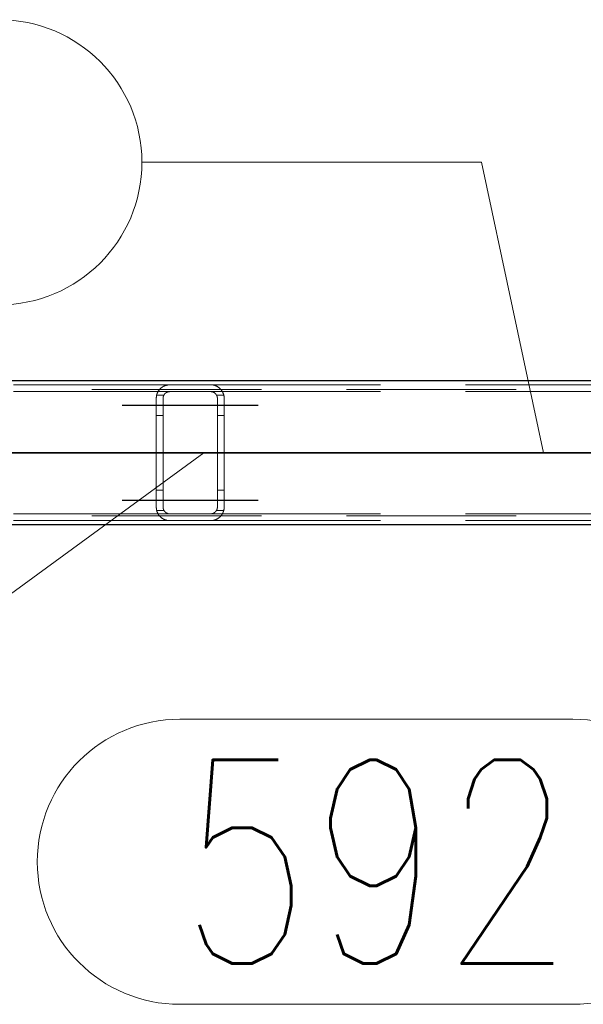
# Model space of a CAD drawing. Header units: millimetres. Extents: x -851 to 2, y 9346 to 10016.
# Tile 470 of 505: x -355.84 to -347.55, y 9781.35 to 9795.86. Entities that reach past the tile are written whole.
import ezdxf

# ---------------------------------------------------------------- set-up
doc = ezdxf.new("R2010")
doc.units = ezdxf.units.MM
doc.header["$LTSCALE"] = 10
doc.linetypes.add('HIDDEN', pattern=[0.375, 0.25, -0.125])
doc.linetypes.add('MITTE', pattern=[2, 1.25, -0.25, 0.25, -0.25])
for name, color, linetype, lineweight in [('PS_Hidden', 2, 'HIDDEN', 9), ('PS_Pos', 1, 'Continuous', 15), ('PS_Shape', 161, 'Continuous', 30), ('PS_SOLID', 7, 'Continuous', 30)]:
    doc.layers.add(name, color=color, linetype=linetype, lineweight=lineweight)
doc.layers.add('PS_Mid', color=5, linetype='MITTE')
doc.styles.add('simplex', font='simplex.shx', dxfattribs={"width": 0.75})

# ---------------------------------------------------------------- blocks, each defined once
blk = doc.blocks.new('*X1225')
at = {"layer": 'PS_Hidden', "color": 2, "linetype": 'HIDDEN'}
for p, q in [((-363.432, 9790.478), (-353.632, 9790.478)), ((-353.729, 9790.453), (-353.724, 9790.456)), ((-353.724, 9790.456), (-353.719, 9790.458)), ((-353.719, 9790.458), (-353.714, 9790.46)), ((-353.714, 9790.46), (-353.709, 9790.463)), ((-353.709, 9790.463), (-353.704, 9790.465)), ((-353.704, 9790.465), (-353.699, 9790.467)), ((-353.699, 9790.467), (-353.693, 9790.468)), ((-353.693, 9790.468), (-353.688, 9790.47)), ((-353.688, 9790.47), (-353.682, 9790.472)), ((-353.682, 9790.472), (-353.675, 9790.473)), ((-353.675, 9790.473), (-353.669, 9790.475)), ((-353.669, 9790.475), (-353.662, 9790.476)), ((-353.662, 9790.476), (-353.655, 9790.477)), ((-353.655, 9790.477), (-353.647, 9790.477)), ((-353.647, 9790.477), (-353.64, 9790.478)), ((-353.64, 9790.478), (-353.632, 9790.478)), ((-353.632, 9790.478), (-353.032, 9790.478)), ((-353.032, 9790.478), (-343.232, 9790.478)), ((-353.032, 9790.478), (-353.025, 9790.478)), ((-353.025, 9790.478), (-353.018, 9790.477)), ((-353.018, 9790.477), (-353.011, 9790.477)), ((-353.011, 9790.477), (-353.003, 9790.476)), ((-353.003, 9790.476), (-352.996, 9790.475)), ((-352.996, 9790.475), (-352.99, 9790.473)), ((-352.99, 9790.473), (-352.983, 9790.472)), ((-352.983, 9790.472), (-352.977, 9790.47)), ((-352.977, 9790.47), (-352.972, 9790.468)), ((-352.972, 9790.468), (-352.966, 9790.467)), ((-352.966, 9790.467), (-352.961, 9790.465)), ((-352.961, 9790.465), (-352.956, 9790.463)), ((-352.956, 9790.463), (-352.951, 9790.461)), ((-352.951, 9790.461), (-352.946, 9790.458)), ((-352.946, 9790.458), (-352.941, 9790.456)), ((-352.941, 9790.456), (-352.937, 9790.454)), ((-168.532, 9790.408), (-423.732, 9790.408)), ((-363.432, 9790.378), (-353.632, 9790.378)), ((-353.83, 9790.311), (-353.829, 9790.316)), ((-353.83, 9790.306), (-353.83, 9790.311)), ((-353.829, 9790.316), (-353.828, 9790.32)), ((-353.828, 9790.32), (-353.827, 9790.325)), ((-353.827, 9790.325), (-353.826, 9790.329)), ((-353.826, 9790.329), (-353.824, 9790.334)), ((-353.719, 9790.328), (-353.826, 9790.328)), ((-353.824, 9790.334), (-353.823, 9790.338)), ((-353.823, 9790.338), (-353.822, 9790.343)), ((-353.822, 9790.343), (-353.82, 9790.347)), ((-353.82, 9790.347), (-353.818, 9790.352)), ((-353.818, 9790.352), (-353.817, 9790.356)), ((-353.817, 9790.356), (-353.815, 9790.36)), ((-353.815, 9790.36), (-353.813, 9790.364)), ((-353.813, 9790.364), (-353.811, 9790.369)), ((-353.811, 9790.369), (-353.809, 9790.373)), ((-353.809, 9790.373), (-353.806, 9790.377)), ((-353.806, 9790.377), (-353.804, 9790.381)), ((-353.804, 9790.381), (-353.802, 9790.384)), ((-353.802, 9790.384), (-353.799, 9790.388)), ((-353.799, 9790.388), (-353.797, 9790.392)), ((-353.797, 9790.392), (-353.794, 9790.396)), ((-353.794, 9790.396), (-353.791, 9790.399)), ((-353.791, 9790.399), (-353.789, 9790.403)), ((-353.789, 9790.403), (-353.786, 9790.406)), ((-353.786, 9790.406), (-353.783, 9790.41)), ((-353.783, 9790.41), (-353.78, 9790.413)), ((-353.78, 9790.413), (-353.777, 9790.416)), ((-353.777, 9790.416), (-353.774, 9790.42)), ((-353.774, 9790.42), (-353.77, 9790.423)), ((-353.77, 9790.423), (-353.767, 9790.426)), ((-353.767, 9790.426), (-353.764, 9790.429)), ((-353.764, 9790.429), (-353.76, 9790.432)), ((-353.76, 9790.432), (-353.757, 9790.434)), ((-353.757, 9790.434), (-353.753, 9790.437)), ((-353.753, 9790.437), (-353.75, 9790.44)), ((-353.75, 9790.44), (-353.746, 9790.443)), ((-353.746, 9790.443), (-353.742, 9790.445)), ((-353.742, 9790.445), (-353.738, 9790.448)), ((-353.738, 9790.448), (-353.733, 9790.451)), ((-353.733, 9790.451), (-353.729, 9790.453)), ((-353.727, 9790.311), (-353.728, 9790.308)), ((-353.726, 9790.313), (-353.727, 9790.311)), ((-353.725, 9790.315), (-353.726, 9790.313)), ((-353.724, 9790.317), (-353.725, 9790.315)), ((-353.723, 9790.321), (-353.724, 9790.319)), ((-353.724, 9790.319), (-353.724, 9790.317)), ((-353.722, 9790.323), (-353.723, 9790.321)), ((-353.72, 9790.325), (-353.722, 9790.323)), ((-353.719, 9790.327), (-353.72, 9790.325)), ((-353.718, 9790.329), (-353.719, 9790.327)), ((-353.717, 9790.331), (-353.718, 9790.329)), ((-353.716, 9790.333), (-353.717, 9790.331)), ((-353.714, 9790.335), (-353.716, 9790.333)), ((-353.713, 9790.337), (-353.714, 9790.335)), ((-353.712, 9790.339), (-353.713, 9790.337)), ((-353.71, 9790.341), (-353.712, 9790.339)), ((-353.709, 9790.343), (-353.71, 9790.341)), ((-353.707, 9790.344), (-353.709, 9790.343)), ((-353.706, 9790.346), (-353.707, 9790.344)), ((-353.704, 9790.348), (-353.706, 9790.346)), ((-353.702, 9790.349), (-353.704, 9790.348)), ((-353.701, 9790.351), (-353.702, 9790.349)), ((-353.699, 9790.353), (-353.701, 9790.351)), ((-353.697, 9790.354), (-353.699, 9790.353)), ((-353.695, 9790.356), (-353.697, 9790.354)), ((-353.693, 9790.357), (-353.695, 9790.356)), ((-353.691, 9790.359), (-353.693, 9790.357)), ((-353.689, 9790.36), (-353.691, 9790.359)), ((-353.687, 9790.362), (-353.689, 9790.36)), ((-353.685, 9790.363), (-353.687, 9790.362)), ((-353.682, 9790.365), (-353.685, 9790.363)), ((-353.68, 9790.366), (-353.682, 9790.365)), ((-353.677, 9790.367), (-353.68, 9790.366)), ((-353.675, 9790.369), (-353.677, 9790.367)), ((-353.672, 9790.37), (-353.675, 9790.369)), ((-353.669, 9790.371), (-353.672, 9790.37)), ((-353.667, 9790.372), (-353.669, 9790.371)), ((-353.664, 9790.373), (-353.667, 9790.372)), ((-353.661, 9790.374), (-353.664, 9790.373)), ((-353.658, 9790.375), (-353.661, 9790.374)), ((-353.655, 9790.375), (-353.658, 9790.375)), ((-353.652, 9790.376), (-353.655, 9790.375)), ((-353.649, 9790.377), (-353.652, 9790.376)), ((-353.645, 9790.377), (-353.649, 9790.377)), ((-353.642, 9790.377), (-353.645, 9790.377)), ((-353.639, 9790.378), (-353.642, 9790.377)), ((-353.636, 9790.378), (-353.639, 9790.378)), ((-353.632, 9790.378), (-353.636, 9790.378)), ((-353.032, 9790.378), (-353.632, 9790.378)), ((-353.032, 9790.378), (-343.232, 9790.378)), ((-353.029, 9790.378), (-353.032, 9790.378)), ((-353.032, 9790.378), (-353.032, 9790.378)), ((-353.026, 9790.378), (-353.029, 9790.378)), ((-353.022, 9790.377), (-353.026, 9790.378)), ((-353.019, 9790.377), (-353.022, 9790.377)), ((-353.016, 9790.376), (-353.019, 9790.377)), ((-353.012, 9790.376), (-353.016, 9790.376)), ((-353.009, 9790.375), (-353.012, 9790.376)), ((-353.006, 9790.374), (-353.009, 9790.375)), ((-353.003, 9790.373), (-353.006, 9790.374)), ((-353, 9790.373), (-353.003, 9790.373)), ((-352.997, 9790.372), (-353, 9790.373)), ((-352.995, 9790.37), (-352.997, 9790.372)), ((-352.992, 9790.369), (-352.995, 9790.37)), ((-352.989, 9790.368), (-352.992, 9790.369)), ((-352.987, 9790.367), (-352.989, 9790.368)), ((-352.984, 9790.366), (-352.987, 9790.367)), ((-352.982, 9790.364), (-352.984, 9790.366)), ((-352.98, 9790.363), (-352.982, 9790.364)), ((-352.977, 9790.361), (-352.98, 9790.363)), ((-352.975, 9790.36), (-352.977, 9790.361)), ((-352.973, 9790.358), (-352.975, 9790.36)), ((-352.971, 9790.357), (-352.973, 9790.358)), ((-352.969, 9790.355), (-352.971, 9790.357)), ((-352.967, 9790.353), (-352.969, 9790.355)), ((-352.965, 9790.352), (-352.967, 9790.353)), ((-352.963, 9790.35), (-352.965, 9790.352)), ((-352.962, 9790.349), (-352.963, 9790.35)), ((-352.96, 9790.347), (-352.962, 9790.349)), ((-352.959, 9790.345), (-352.96, 9790.347)), ((-352.957, 9790.344), (-352.959, 9790.345)), ((-352.956, 9790.342), (-352.957, 9790.344)), ((-352.954, 9790.34), (-352.956, 9790.342)), ((-352.953, 9790.338), (-352.954, 9790.34)), ((-352.951, 9790.336), (-352.953, 9790.338)), ((-352.95, 9790.335), (-352.951, 9790.336)), ((-352.949, 9790.333), (-352.95, 9790.335)), ((-352.948, 9790.331), (-352.949, 9790.333)), ((-352.946, 9790.329), (-352.948, 9790.331)), ((-352.945, 9790.327), (-352.946, 9790.329)), ((-352.839, 9790.328), (-352.946, 9790.328)), ((-352.944, 9790.325), (-352.945, 9790.327)), ((-352.943, 9790.323), (-352.944, 9790.325)), ((-352.942, 9790.321), (-352.943, 9790.323)), ((-352.941, 9790.319), (-352.942, 9790.321)), ((-352.94, 9790.317), (-352.941, 9790.319)), ((-352.939, 9790.315), (-352.94, 9790.317)), ((-352.939, 9790.312), (-352.939, 9790.315)), ((-352.938, 9790.31), (-352.939, 9790.312)), ((-352.937, 9790.308), (-352.938, 9790.31)), ((-352.937, 9790.454), (-352.932, 9790.451)), ((-352.932, 9790.451), (-352.928, 9790.448)), ((-352.928, 9790.448), (-352.924, 9790.446)), ((-352.924, 9790.446), (-352.919, 9790.443)), ((-352.919, 9790.443), (-352.915, 9790.44)), ((-352.915, 9790.44), (-352.912, 9790.437)), ((-352.912, 9790.437), (-352.908, 9790.434)), ((-352.908, 9790.434), (-352.904, 9790.431)), ((-352.904, 9790.431), (-352.901, 9790.428)), ((-352.901, 9790.428), (-352.897, 9790.425)), ((-352.897, 9790.425), (-352.894, 9790.422)), ((-352.894, 9790.422), (-352.891, 9790.419)), ((-352.891, 9790.419), (-352.888, 9790.416)), ((-352.888, 9790.416), (-352.885, 9790.413)), ((-352.885, 9790.413), (-352.882, 9790.41)), ((-352.882, 9790.41), (-352.879, 9790.406)), ((-352.879, 9790.406), (-352.876, 9790.403)), ((-352.876, 9790.403), (-352.874, 9790.4)), ((-352.874, 9790.4), (-352.871, 9790.396)), ((-352.871, 9790.396), (-352.868, 9790.392)), ((-352.868, 9790.392), (-352.866, 9790.389)), ((-352.866, 9790.389), (-352.863, 9790.385)), ((-352.863, 9790.385), (-352.861, 9790.381)), ((-352.861, 9790.381), (-352.859, 9790.377)), ((-352.859, 9790.377), (-352.857, 9790.373)), ((-352.857, 9790.373), (-352.854, 9790.369)), ((-352.854, 9790.369), (-352.852, 9790.365)), ((-352.852, 9790.365), (-352.85, 9790.361)), ((-352.85, 9790.361), (-352.848, 9790.356)), ((-352.848, 9790.356), (-352.847, 9790.352)), ((-352.847, 9790.352), (-352.845, 9790.348)), ((-352.845, 9790.348), (-352.843, 9790.343)), ((-352.843, 9790.343), (-352.842, 9790.339)), ((-352.842, 9790.339), (-352.841, 9790.334)), ((-352.841, 9790.334), (-352.839, 9790.33)), ((-352.839, 9790.33), (-352.838, 9790.325)), ((-352.838, 9790.325), (-352.837, 9790.32)), ((-352.837, 9790.32), (-352.836, 9790.316)), ((-352.836, 9790.316), (-352.835, 9790.311)), ((-352.835, 9790.311), (-352.834, 9790.306)), ((-353.832, 9790.292), (-353.831, 9790.297)), ((-353.832, 9790.287), (-353.832, 9790.292)), ((-353.832, 9790.283), (-353.832, 9790.287)), ((-353.832, 9790.278), (-353.832, 9790.283)), ((-353.832, 9788.678), (-353.832, 9790.278)), ((-353.831, 9790.302), (-353.83, 9790.306)), ((-353.831, 9790.297), (-353.831, 9790.302)), ((-353.731, 9790.293), (-353.732, 9790.291)), ((-353.732, 9790.291), (-353.732, 9790.289)), ((-353.732, 9790.289), (-353.732, 9790.287)), ((-353.732, 9790.287), (-353.732, 9790.284)), ((-353.732, 9790.284), (-353.732, 9790.282)), ((-353.732, 9790.282), (-353.732, 9790.28)), ((-353.732, 9790.28), (-353.732, 9790.278)), ((-353.732, 9790.278), (-353.732, 9788.678)), ((-353.73, 9790.298), (-353.731, 9790.295)), ((-353.731, 9790.295), (-353.731, 9790.293)), ((-353.729, 9790.302), (-353.73, 9790.3)), ((-353.73, 9790.3), (-353.73, 9790.298)), ((-353.728, 9790.306), (-353.729, 9790.304)), ((-353.729, 9790.304), (-353.729, 9790.302)), ((-353.728, 9790.308), (-353.728, 9790.306)), ((-352.936, 9790.306), (-352.937, 9790.308)), ((-352.936, 9790.304), (-352.936, 9790.306)), ((-352.935, 9790.302), (-352.936, 9790.304)), ((-352.935, 9790.3), (-352.935, 9790.302)), ((-352.934, 9790.297), (-352.935, 9790.3)), ((-352.934, 9790.295), (-352.934, 9790.297)), ((-352.934, 9790.293), (-352.934, 9790.295)), ((-352.933, 9790.291), (-352.934, 9790.293)), ((-352.933, 9790.289), (-352.933, 9790.291)), ((-352.933, 9790.287), (-352.933, 9790.289)), ((-352.933, 9790.284), (-352.933, 9790.287)), ((-352.932, 9790.282), (-352.933, 9790.284)), ((-352.932, 9790.28), (-352.932, 9790.282)), ((-352.932, 9790.278), (-352.932, 9790.28)), ((-352.932, 9788.678), (-352.932, 9790.278)), ((-352.834, 9790.306), (-352.834, 9790.302)), ((-352.834, 9790.302), (-352.833, 9790.297)), ((-352.833, 9790.297), (-352.833, 9790.292)), ((-352.833, 9790.292), (-352.833, 9790.287)), ((-352.833, 9790.287), (-352.832, 9790.283)), ((-352.832, 9790.283), (-352.832, 9790.278)), ((-352.832, 9790.278), (-352.832, 9788.678)), ((-353.732, 9790.028), (-353.832, 9790.028)), ((-352.832, 9790.028), (-352.932, 9790.028)), ((-353.732, 9788.928), (-353.832, 9788.928)), ((-352.832, 9788.928), (-352.932, 9788.928)), ((-363.432, 9788.578), (-353.632, 9788.578)), ((-353.832, 9788.673), (-353.832, 9788.678)), ((-353.832, 9788.668), (-353.832, 9788.673)), ((-353.832, 9788.664), (-353.832, 9788.668)), ((-353.831, 9788.659), (-353.832, 9788.664)), ((-353.831, 9788.654), (-353.831, 9788.659)), ((-353.83, 9788.649), (-353.831, 9788.654)), ((-353.83, 9788.645), (-353.83, 9788.649)), ((-353.829, 9788.64), (-353.83, 9788.645)), ((-353.828, 9788.636), (-353.829, 9788.64)), ((-353.827, 9788.631), (-353.828, 9788.636)), ((-353.826, 9788.626), (-353.827, 9788.631)), ((-353.719, 9788.628), (-353.826, 9788.628)), ((-353.824, 9788.622), (-353.826, 9788.626)), ((-353.823, 9788.617), (-353.824, 9788.622)), ((-353.822, 9788.613), (-353.823, 9788.617)), ((-353.82, 9788.608), (-353.822, 9788.613)), ((-353.818, 9788.604), (-353.82, 9788.608)), ((-353.817, 9788.6), (-353.818, 9788.604)), ((-353.815, 9788.596), (-353.817, 9788.6)), ((-353.813, 9788.591), (-353.815, 9788.596)), ((-353.811, 9788.587), (-353.813, 9788.591)), ((-353.809, 9788.583), (-353.811, 9788.587)), ((-353.806, 9788.579), (-353.809, 9788.583)), ((-353.804, 9788.575), (-353.806, 9788.579)), ((-353.802, 9788.571), (-353.804, 9788.575)), ((-353.799, 9788.568), (-353.802, 9788.571)), ((-353.732, 9788.678), (-353.732, 9788.676)), ((-353.732, 9788.676), (-353.732, 9788.674)), ((-353.732, 9788.674), (-353.732, 9788.671)), ((-353.732, 9788.671), (-353.732, 9788.669)), ((-353.732, 9788.669), (-353.732, 9788.667)), ((-353.732, 9788.667), (-353.732, 9788.665)), ((-353.732, 9788.665), (-353.731, 9788.663)), ((-353.731, 9788.663), (-353.731, 9788.66)), ((-353.731, 9788.66), (-353.73, 9788.658)), ((-353.73, 9788.658), (-353.73, 9788.656)), ((-353.73, 9788.656), (-353.729, 9788.654)), ((-353.729, 9788.654), (-353.729, 9788.652)), ((-353.729, 9788.652), (-353.728, 9788.649)), ((-353.728, 9788.649), (-353.728, 9788.647)), ((-353.728, 9788.647), (-353.727, 9788.645)), ((-353.727, 9788.645), (-353.726, 9788.643)), ((-353.726, 9788.643), (-353.725, 9788.641)), ((-353.725, 9788.641), (-353.724, 9788.639)), ((-353.724, 9788.639), (-353.724, 9788.637)), ((-353.724, 9788.637), (-353.723, 9788.635)), ((-353.723, 9788.635), (-353.722, 9788.633)), ((-353.722, 9788.633), (-353.72, 9788.63)), ((-353.72, 9788.63), (-353.719, 9788.628)), ((-353.719, 9788.628), (-353.718, 9788.626)), ((-353.718, 9788.626), (-353.717, 9788.625)), ((-353.717, 9788.625), (-353.716, 9788.623)), ((-353.716, 9788.623), (-353.714, 9788.621)), ((-353.714, 9788.621), (-353.713, 9788.619)), ((-353.713, 9788.619), (-353.712, 9788.617)), ((-353.712, 9788.617), (-353.71, 9788.615)), ((-353.71, 9788.615), (-353.709, 9788.613)), ((-353.709, 9788.613), (-353.707, 9788.611)), ((-353.707, 9788.611), (-353.706, 9788.61)), ((-353.706, 9788.61), (-353.704, 9788.608)), ((-353.704, 9788.608), (-353.702, 9788.606)), ((-353.702, 9788.606), (-353.701, 9788.605)), ((-353.701, 9788.605), (-353.699, 9788.603)), ((-353.699, 9788.603), (-353.697, 9788.602)), ((-353.697, 9788.602), (-353.695, 9788.6)), ((-353.695, 9788.6), (-353.693, 9788.598)), ((-353.693, 9788.598), (-353.691, 9788.597)), ((-353.691, 9788.597), (-353.689, 9788.595)), ((-353.689, 9788.595), (-353.687, 9788.594)), ((-353.687, 9788.594), (-353.685, 9788.593)), ((-353.685, 9788.593), (-353.682, 9788.591)), ((-353.682, 9788.591), (-353.68, 9788.59)), ((-353.68, 9788.59), (-353.677, 9788.589)), ((-353.677, 9788.589), (-353.675, 9788.587)), ((-353.675, 9788.587), (-353.672, 9788.586)), ((-353.672, 9788.586), (-353.669, 9788.585)), ((-353.669, 9788.585), (-353.667, 9788.584)), ((-353.667, 9788.584), (-353.664, 9788.583)), ((-353.664, 9788.583), (-353.661, 9788.582)), ((-353.661, 9788.582), (-353.658, 9788.581)), ((-353.658, 9788.581), (-353.655, 9788.58)), ((-353.655, 9788.58), (-353.652, 9788.58)), ((-353.652, 9788.58), (-353.649, 9788.579)), ((-353.649, 9788.579), (-353.645, 9788.579)), ((-353.645, 9788.579), (-353.642, 9788.578)), ((-353.642, 9788.578), (-353.639, 9788.578)), ((-353.639, 9788.578), (-353.636, 9788.578)), ((-353.636, 9788.578), (-353.632, 9788.578)), ((-353.632, 9788.578), (-353.032, 9788.578)), ((-353.632, 9788.578), (-353.632, 9788.578)), ((-353.032, 9788.578), (-343.232, 9788.578)), ((-353.032, 9788.578), (-353.029, 9788.578)), ((-353.029, 9788.578), (-353.026, 9788.578)), ((-353.026, 9788.578), (-353.022, 9788.578)), ((-353.022, 9788.578), (-353.019, 9788.579)), ((-353.019, 9788.579), (-353.016, 9788.579)), ((-353.016, 9788.579), (-353.012, 9788.58)), ((-353.012, 9788.58), (-353.009, 9788.581)), ((-353.009, 9788.581), (-353.006, 9788.581)), ((-353.006, 9788.581), (-353.003, 9788.582)), ((-353.003, 9788.582), (-353, 9788.583)), ((-353, 9788.583), (-352.997, 9788.584)), ((-352.997, 9788.584), (-352.995, 9788.585)), ((-352.995, 9788.585), (-352.992, 9788.586)), ((-352.992, 9788.586), (-352.989, 9788.588)), ((-352.989, 9788.588), (-352.987, 9788.589)), ((-352.987, 9788.589), (-352.984, 9788.59)), ((-352.984, 9788.59), (-352.982, 9788.592)), ((-352.982, 9788.592), (-352.98, 9788.593)), ((-352.98, 9788.593), (-352.977, 9788.595)), ((-352.977, 9788.595), (-352.975, 9788.596)), ((-352.975, 9788.596), (-352.973, 9788.598)), ((-352.973, 9788.598), (-352.971, 9788.599)), ((-352.971, 9788.599), (-352.969, 9788.601)), ((-352.969, 9788.601), (-352.967, 9788.602)), ((-352.967, 9788.602), (-352.965, 9788.604)), ((-352.965, 9788.604), (-352.963, 9788.606)), ((-352.963, 9788.606), (-352.962, 9788.607)), ((-352.962, 9788.607), (-352.96, 9788.609)), ((-352.96, 9788.609), (-352.959, 9788.61)), ((-352.959, 9788.61), (-352.957, 9788.612)), ((-352.957, 9788.612), (-352.956, 9788.614)), ((-352.956, 9788.614), (-352.954, 9788.616)), ((-352.954, 9788.616), (-352.953, 9788.618)), ((-352.953, 9788.618), (-352.951, 9788.619)), ((-352.951, 9788.619), (-352.95, 9788.621)), ((-352.95, 9788.621), (-352.949, 9788.623)), ((-352.949, 9788.623), (-352.948, 9788.625)), ((-352.948, 9788.625), (-352.946, 9788.627)), ((-352.946, 9788.627), (-352.945, 9788.629)), ((-352.839, 9788.628), (-352.946, 9788.628)), ((-352.945, 9788.629), (-352.944, 9788.631)), ((-352.944, 9788.631), (-352.943, 9788.633)), ((-352.943, 9788.633), (-352.942, 9788.635)), ((-352.942, 9788.635), (-352.941, 9788.637)), ((-352.941, 9788.637), (-352.94, 9788.639)), ((-352.94, 9788.639), (-352.939, 9788.641)), ((-352.939, 9788.643), (-352.938, 9788.645)), ((-352.939, 9788.641), (-352.939, 9788.643)), ((-352.938, 9788.645), (-352.937, 9788.648)), ((-352.937, 9788.648), (-352.936, 9788.65)), ((-352.936, 9788.652), (-352.935, 9788.654)), ((-352.936, 9788.65), (-352.936, 9788.652)), ((-352.935, 9788.656), (-352.934, 9788.658)), ((-352.935, 9788.654), (-352.935, 9788.656)), ((-352.934, 9788.663), (-352.933, 9788.665)), ((-352.934, 9788.661), (-352.934, 9788.663)), ((-352.934, 9788.658), (-352.934, 9788.661)), ((-352.933, 9788.671), (-352.932, 9788.674)), ((-352.933, 9788.669), (-352.933, 9788.671)), ((-352.933, 9788.667), (-352.933, 9788.669)), ((-352.933, 9788.665), (-352.933, 9788.667)), ((-352.932, 9788.676), (-352.932, 9788.678)), ((-352.932, 9788.678), (-352.932, 9788.678)), ((-352.932, 9788.674), (-352.932, 9788.676)), ((-352.863, 9788.571), (-352.866, 9788.567)), ((-352.861, 9788.575), (-352.863, 9788.571)), ((-352.859, 9788.579), (-352.861, 9788.575)), ((-352.857, 9788.583), (-352.859, 9788.579)), ((-352.854, 9788.587), (-352.857, 9788.583)), ((-352.852, 9788.591), (-352.854, 9788.587)), ((-352.85, 9788.595), (-352.852, 9788.591)), ((-352.848, 9788.599), (-352.85, 9788.595)), ((-352.847, 9788.604), (-352.848, 9788.599)), ((-352.845, 9788.608), (-352.847, 9788.604)), ((-352.843, 9788.612), (-352.845, 9788.608)), ((-352.842, 9788.617), (-352.843, 9788.612)), ((-352.841, 9788.621), (-352.842, 9788.617)), ((-352.839, 9788.626), (-352.841, 9788.621)), ((-352.838, 9788.631), (-352.839, 9788.626)), ((-352.837, 9788.635), (-352.838, 9788.631)), ((-352.836, 9788.64), (-352.837, 9788.635)), ((-352.835, 9788.645), (-352.836, 9788.64)), ((-352.834, 9788.649), (-352.835, 9788.645)), ((-352.833, 9788.659), (-352.834, 9788.654)), ((-352.834, 9788.654), (-352.834, 9788.649)), ((-352.832, 9788.673), (-352.833, 9788.668)), ((-352.833, 9788.668), (-352.833, 9788.664)), ((-352.833, 9788.664), (-352.833, 9788.659)), ((-352.832, 9788.678), (-352.832, 9788.673)), ((-168.532, 9788.548), (-423.732, 9788.548)), ((-363.432, 9788.478), (-353.632, 9788.478)), ((-353.797, 9788.564), (-353.799, 9788.568)), ((-353.794, 9788.56), (-353.797, 9788.564)), ((-353.791, 9788.556), (-353.794, 9788.56)), ((-353.789, 9788.553), (-353.791, 9788.556)), ((-353.786, 9788.549), (-353.789, 9788.553)), ((-353.783, 9788.546), (-353.786, 9788.549)), ((-353.78, 9788.543), (-353.783, 9788.546)), ((-353.777, 9788.539), (-353.78, 9788.543)), ((-353.774, 9788.536), (-353.777, 9788.539)), ((-353.77, 9788.533), (-353.774, 9788.536)), ((-353.767, 9788.53), (-353.77, 9788.533)), ((-353.764, 9788.527), (-353.767, 9788.53)), ((-353.76, 9788.524), (-353.764, 9788.527)), ((-353.757, 9788.521), (-353.76, 9788.524)), ((-353.753, 9788.519), (-353.757, 9788.521)), ((-353.75, 9788.516), (-353.753, 9788.519)), ((-353.746, 9788.513), (-353.75, 9788.516)), ((-353.742, 9788.511), (-353.746, 9788.513)), ((-353.738, 9788.508), (-353.742, 9788.511)), ((-353.733, 9788.505), (-353.738, 9788.508)), ((-353.729, 9788.503), (-353.733, 9788.505)), ((-353.724, 9788.5), (-353.729, 9788.503)), ((-353.719, 9788.498), (-353.724, 9788.5)), ((-353.714, 9788.495), (-353.719, 9788.498)), ((-353.709, 9788.493), (-353.714, 9788.495)), ((-353.704, 9788.491), (-353.709, 9788.493)), ((-353.699, 9788.489), (-353.704, 9788.491)), ((-353.693, 9788.487), (-353.699, 9788.489)), ((-353.688, 9788.486), (-353.693, 9788.487)), ((-353.682, 9788.484), (-353.688, 9788.486)), ((-353.675, 9788.483), (-353.682, 9788.484)), ((-353.669, 9788.481), (-353.675, 9788.483)), ((-353.662, 9788.48), (-353.669, 9788.481)), ((-353.655, 9788.479), (-353.662, 9788.48)), ((-353.647, 9788.478), (-353.655, 9788.479)), ((-353.64, 9788.478), (-353.647, 9788.478)), ((-353.632, 9788.478), (-353.64, 9788.478)), ((-353.032, 9788.478), (-353.632, 9788.478)), ((-353.032, 9788.478), (-343.232, 9788.478)), ((-353.025, 9788.478), (-353.032, 9788.478)), ((-353.032, 9788.478), (-353.032, 9788.478)), ((-353.018, 9788.478), (-353.025, 9788.478)), ((-353.011, 9788.479), (-353.018, 9788.478)), ((-353.003, 9788.48), (-353.011, 9788.479)), ((-352.996, 9788.481), (-353.003, 9788.48)), ((-352.99, 9788.482), (-352.996, 9788.481)), ((-352.983, 9788.484), (-352.99, 9788.482)), ((-352.977, 9788.486), (-352.983, 9788.484)), ((-352.972, 9788.487), (-352.977, 9788.486)), ((-352.966, 9788.489), (-352.972, 9788.487)), ((-352.961, 9788.491), (-352.966, 9788.489)), ((-352.956, 9788.493), (-352.961, 9788.491)), ((-352.951, 9788.495), (-352.956, 9788.493)), ((-352.946, 9788.497), (-352.951, 9788.495)), ((-352.941, 9788.5), (-352.946, 9788.497)), ((-352.937, 9788.502), (-352.941, 9788.5)), ((-352.932, 9788.505), (-352.937, 9788.502)), ((-352.928, 9788.507), (-352.932, 9788.505)), ((-352.924, 9788.51), (-352.928, 9788.507)), ((-352.919, 9788.513), (-352.924, 9788.51)), ((-352.915, 9788.516), (-352.919, 9788.513)), ((-352.912, 9788.519), (-352.915, 9788.516)), ((-352.908, 9788.521), (-352.912, 9788.519)), ((-352.904, 9788.524), (-352.908, 9788.521)), ((-352.901, 9788.527), (-352.904, 9788.524)), ((-352.897, 9788.53), (-352.901, 9788.527)), ((-352.894, 9788.533), (-352.897, 9788.53)), ((-352.891, 9788.536), (-352.894, 9788.533)), ((-352.888, 9788.54), (-352.891, 9788.536)), ((-352.885, 9788.543), (-352.888, 9788.54)), ((-352.882, 9788.546), (-352.885, 9788.543)), ((-352.879, 9788.549), (-352.882, 9788.546)), ((-352.876, 9788.553), (-352.879, 9788.549)), ((-352.874, 9788.556), (-352.876, 9788.553)), ((-352.871, 9788.56), (-352.874, 9788.556)), ((-352.868, 9788.563), (-352.871, 9788.56)), ((-352.866, 9788.567), (-352.868, 9788.563))]:
    blk.add_line(p, q, dxfattribs=at)
at = {"layer": 'PS_Mid', "color": 5, "linetype": 'MITTE'}
for p, q in [((-354.332, 9790.178), (-353.232, 9790.178)), ((-354.332, 9790.178), (-353.232, 9790.178)), ((-353.432, 9790.178), (-352.332, 9790.178)), ((-353.432, 9790.178), (-352.332, 9790.178)), ((-166.032, 9789.478), (-426.232, 9789.478)), ((-376.281, 9789.478), (-319.984, 9789.478)), ((-353.332, 9789.478), (-353.332, 9789.478)), ((-354.332, 9788.778), (-353.232, 9788.778)), ((-354.332, 9788.778), (-353.232, 9788.778)), ((-353.432, 9788.778), (-352.332, 9788.778)), ((-353.432, 9788.778), (-352.332, 9788.778))]:
    blk.add_line(p, q, dxfattribs=at)
at = {"layer": 'PS_SOLID', "color": 7, "linetype": 'Continuous'}
for p, q in [((-168.532, 9790.538), (-423.732, 9790.538)), ((-168.532, 9788.418), (-423.732, 9788.418))]:
    blk.add_line(p, q, dxfattribs=at)
blk = doc.blocks.new('*X1267')
at = {"color": 1}
for p in [(-354.044, 9793.756), (-348.129, 9789.478)]:
    blk.add_line(p, (-349.044, 9793.756), dxfattribs=at)
blk.add_arc((-356.144, 9793.756), 2.1, 270, 90, dxfattribs=at)
blk = doc.blocks.new('*X1431')
at = {"color": 1}
blk.add_line((-353.133, 9789.478), (-361.362, 9783.453), dxfattribs=at)
blk = doc.blocks.new('*X1433')
at = {"color": 1}
for p, q in [((-353.484, 9785.553), (-347.698, 9785.553)), ((-353.484, 9781.353), (-347.698, 9781.353))]:
    blk.add_line(p, q, dxfattribs=at)
for centre, start, end in [((-353.484, 9783.453), 90, 270), ((-347.698, 9783.453), 270, 90)]:
    blk.add_arc(centre, 2.1, start, end, dxfattribs=at)
at = {"color": 30, "style": 'simplex', "width": 0.75}
blk.add_text('592', height=3, dxfattribs=at).set_placement((-353.484, 9781.953))
blk = doc.blocks.new('*X1434')
at = {"color": 1}
for p, q in [((-342.77, 9789.478), (-340.598, 9783.453)), ((-353.484, 9785.553), (-347.698, 9785.553)), ((-345.598, 9783.453), (-340.598, 9783.453)), ((-353.484, 9781.353), (-347.698, 9781.353))]:
    blk.add_line(p, q, dxfattribs=at)
for centre, start, end in [((-353.484, 9783.453), 90, 270), ((-347.698, 9783.453), 270, 90)]:
    blk.add_arc(centre, 2.1, start, end, dxfattribs=at)
at = {"color": 30, "style": 'simplex', "width": 0.75}
blk.add_text('592', height=3, dxfattribs=at).set_placement((-353.484, 9781.953))

msp = doc.modelspace()

# ---------------------------------------------------------------- block references
at = {"layer": 'PS_Pos'}
for name in ['*X1267', '*X1431', '*X1433', '*X1434']:
    msp.add_blockref(name, (0, 0), dxfattribs=at)
at = {"layer": 'PS_Shape', "color": 31}
msp.add_blockref('*X1225', (0, 0), dxfattribs=at)

doc.saveas('drawing.dxf')
